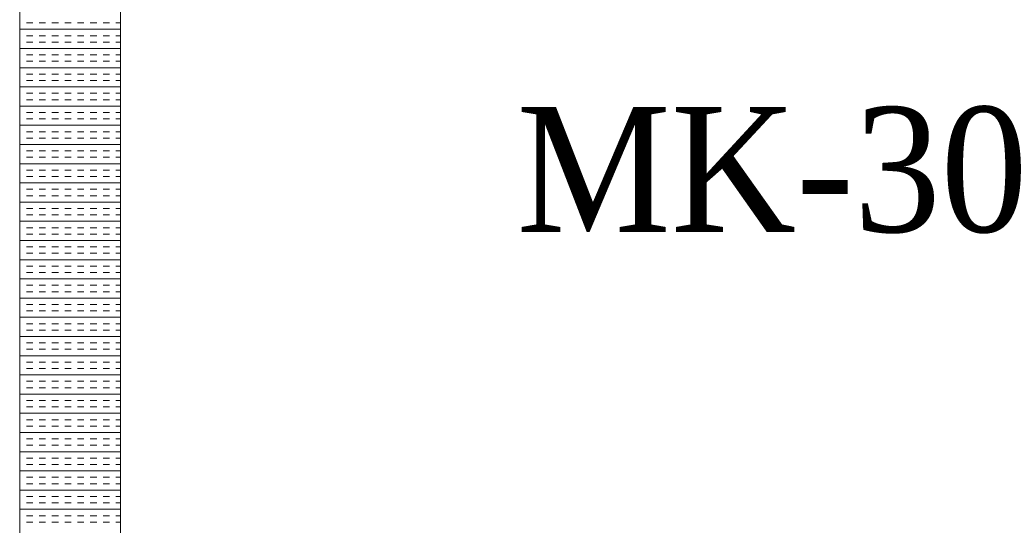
# Model space of a CAD drawing. Extents: x 3940905 to 4145695, y 925352 to 1109797.
# Tile 412 of 656: x 3986447 to 3986935, y 1101555 to 1101805. Entities that reach past the tile are written whole.
import ezdxf

# ---------------------------------------------------------------- set-up
doc = ezdxf.new("R2010")
doc.units = 0
doc.header["$LTSCALE"] = 750
doc.header["$MEASUREMENT"] = 0
doc.layers.add('CKD Equipments', color=252, linetype='CONTINUOUS', lineweight=0)
doc.layers.add('PDF_A - TEXT', color=7, linetype='CONTINUOUS')
doc.styles.add('CKD_Dimension Text', font='BOOKOS.TTF')

msp = doc.modelspace()

# ---------------------------------------------------------------- linework, layer by layer
at = {"layer": 'CKD Equipments'}
for p, q in [((3986446.8, 1102056.31), (3986446.8, 1101356.31)), ((3986496.8, 1102006.31), (3986496.8, 1101406.31))]:
    msp.add_line(p, q, dxfattribs=at)
at = {"layer": 'CKD Equipments', "color": 4, "linetype": 'Continuous'}
for p, q in [((3986446.94, 1101803.83), (3986446.8, 1101803.83)), ((3986453.29, 1101803.83), (3986450.11, 1101803.83)), ((3986459.64, 1101803.83), (3986456.46, 1101803.83)), ((3986465.99, 1101803.83), (3986462.81, 1101803.83)), ((3986472.34, 1101803.83), (3986469.16, 1101803.83)), ((3986478.69, 1101803.83), (3986475.51, 1101803.83)), ((3986485.04, 1101803.83), (3986481.86, 1101803.83)), ((3986491.39, 1101803.83), (3986488.21, 1101803.83)), ((3986496.8, 1101803.83), (3986494.56, 1101803.83)), ((3986496.8, 1101800.66), (3986446.8, 1101800.66)), ((3986446.94, 1101797.48), (3986446.8, 1101797.48)), ((3986446.94, 1101794.31), (3986446.8, 1101794.31)), ((3986453.29, 1101797.48), (3986450.11, 1101797.48)), ((3986453.29, 1101794.31), (3986450.11, 1101794.31)), ((3986459.64, 1101797.48), (3986456.46, 1101797.48)), ((3986459.64, 1101794.31), (3986456.46, 1101794.31)), ((3986465.99, 1101797.48), (3986462.81, 1101797.48)), ((3986465.99, 1101794.31), (3986462.81, 1101794.31)), ((3986472.34, 1101797.48), (3986469.16, 1101797.48)), ((3986472.34, 1101794.31), (3986469.16, 1101794.31)), ((3986478.69, 1101797.48), (3986475.51, 1101797.48)), ((3986478.69, 1101794.31), (3986475.51, 1101794.31)), ((3986485.04, 1101797.48), (3986481.86, 1101797.48)), ((3986485.04, 1101794.31), (3986481.86, 1101794.31)), ((3986491.39, 1101797.48), (3986488.21, 1101797.48)), ((3986491.39, 1101794.31), (3986488.21, 1101794.31)), ((3986496.8, 1101797.48), (3986494.56, 1101797.48)), ((3986496.8, 1101794.31), (3986494.56, 1101794.31)), ((3986496.8, 1101791.13), (3986446.8, 1101791.13)), ((3986446.94, 1101787.96), (3986446.8, 1101787.96)), ((3986446.94, 1101784.78), (3986446.8, 1101784.78)), ((3986453.29, 1101787.96), (3986450.11, 1101787.96)), ((3986453.29, 1101784.78), (3986450.11, 1101784.78)), ((3986459.64, 1101787.96), (3986456.46, 1101787.96)), ((3986459.64, 1101784.78), (3986456.46, 1101784.78)), ((3986465.99, 1101787.96), (3986462.81, 1101787.96)), ((3986465.99, 1101784.78), (3986462.81, 1101784.78)), ((3986472.34, 1101787.96), (3986469.16, 1101787.96)), ((3986472.34, 1101784.78), (3986469.16, 1101784.78)), ((3986478.69, 1101787.96), (3986475.51, 1101787.96)), ((3986478.69, 1101784.78), (3986475.51, 1101784.78)), ((3986485.04, 1101787.96), (3986481.86, 1101787.96)), ((3986485.04, 1101784.78), (3986481.86, 1101784.78)), ((3986491.39, 1101787.96), (3986488.21, 1101787.96)), ((3986491.39, 1101784.78), (3986488.21, 1101784.78)), ((3986496.8, 1101787.96), (3986494.56, 1101787.96)), ((3986496.8, 1101784.78), (3986494.56, 1101784.78)), ((3986496.8, 1101781.61), (3986446.8, 1101781.61)), ((3986446.94, 1101778.43), (3986446.8, 1101778.43)), ((3986446.94, 1101775.26), (3986446.8, 1101775.26)), ((3986453.29, 1101778.43), (3986450.11, 1101778.43)), ((3986453.29, 1101775.26), (3986450.11, 1101775.26)), ((3986459.64, 1101778.43), (3986456.46, 1101778.43)), ((3986459.64, 1101775.26), (3986456.46, 1101775.26)), ((3986465.99, 1101778.43), (3986462.81, 1101778.43)), ((3986465.99, 1101775.26), (3986462.81, 1101775.26)), ((3986472.34, 1101778.43), (3986469.16, 1101778.43)), ((3986472.34, 1101775.26), (3986469.16, 1101775.26)), ((3986478.69, 1101778.43), (3986475.51, 1101778.43)), ((3986478.69, 1101775.26), (3986475.51, 1101775.26)), ((3986485.04, 1101778.43), (3986481.86, 1101778.43)), ((3986485.04, 1101775.26), (3986481.86, 1101775.26)), ((3986491.39, 1101778.43), (3986488.21, 1101778.43)), ((3986491.39, 1101775.26), (3986488.21, 1101775.26)), ((3986496.8, 1101778.43), (3986494.56, 1101778.43)), ((3986496.8, 1101775.26), (3986494.56, 1101775.26)), ((3986496.8, 1101772.08), (3986446.8, 1101772.08)), ((3986446.94, 1101768.91), (3986446.8, 1101768.91)), ((3986446.94, 1101765.73), (3986446.8, 1101765.73)), ((3986453.29, 1101768.91), (3986450.11, 1101768.91)), ((3986453.29, 1101765.73), (3986450.11, 1101765.73)), ((3986459.64, 1101768.91), (3986456.46, 1101768.91)), ((3986459.64, 1101765.73), (3986456.46, 1101765.73)), ((3986465.99, 1101768.91), (3986462.81, 1101768.91)), ((3986465.99, 1101765.73), (3986462.81, 1101765.73)), ((3986472.34, 1101768.91), (3986469.16, 1101768.91)), ((3986472.34, 1101765.73), (3986469.16, 1101765.73)), ((3986478.69, 1101768.91), (3986475.51, 1101768.91)), ((3986478.69, 1101765.73), (3986475.51, 1101765.73)), ((3986485.04, 1101768.91), (3986481.86, 1101768.91)), ((3986485.04, 1101765.73), (3986481.86, 1101765.73)), ((3986491.39, 1101768.91), (3986488.21, 1101768.91)), ((3986491.39, 1101765.73), (3986488.21, 1101765.73)), ((3986496.8, 1101768.91), (3986494.56, 1101768.91)), ((3986496.8, 1101765.73), (3986494.56, 1101765.73)), ((3986496.8, 1101762.56), (3986446.8, 1101762.56)), ((3986446.94, 1101759.38), (3986446.8, 1101759.38)), ((3986453.29, 1101759.38), (3986450.11, 1101759.38)), ((3986459.64, 1101759.38), (3986456.46, 1101759.38)), ((3986465.99, 1101759.38), (3986462.81, 1101759.38)), ((3986472.34, 1101759.38), (3986469.16, 1101759.38)), ((3986478.69, 1101759.38), (3986475.51, 1101759.38)), ((3986485.04, 1101759.38), (3986481.86, 1101759.38)), ((3986491.39, 1101759.38), (3986488.21, 1101759.38)), ((3986496.8, 1101759.38), (3986494.56, 1101759.38)), ((3986446.94, 1101756.21), (3986446.8, 1101756.21)), ((3986453.29, 1101756.21), (3986450.11, 1101756.21)), ((3986459.64, 1101756.21), (3986456.46, 1101756.21)), ((3986465.99, 1101756.21), (3986462.81, 1101756.21)), ((3986472.34, 1101756.21), (3986469.16, 1101756.21)), ((3986478.69, 1101756.21), (3986475.51, 1101756.21)), ((3986485.04, 1101756.21), (3986481.86, 1101756.21)), ((3986491.39, 1101756.21), (3986488.21, 1101756.21)), ((3986496.8, 1101756.21), (3986494.56, 1101756.21)), ((3986496.8, 1101753.03), (3986446.8, 1101753.03)), ((3986446.94, 1101749.86), (3986446.8, 1101749.86)), ((3986453.29, 1101749.86), (3986450.11, 1101749.86)), ((3986459.64, 1101749.86), (3986456.46, 1101749.86)), ((3986465.99, 1101749.86), (3986462.81, 1101749.86)), ((3986472.34, 1101749.86), (3986469.16, 1101749.86)), ((3986478.69, 1101749.86), (3986475.51, 1101749.86)), ((3986485.04, 1101749.86), (3986481.86, 1101749.86)), ((3986491.39, 1101749.86), (3986488.21, 1101749.86)), ((3986496.8, 1101749.86), (3986494.56, 1101749.86)), ((3986446.94, 1101746.68), (3986446.8, 1101746.68)), ((3986453.29, 1101746.68), (3986450.11, 1101746.68)), ((3986459.64, 1101746.68), (3986456.46, 1101746.68)), ((3986465.99, 1101746.68), (3986462.81, 1101746.68)), ((3986472.34, 1101746.68), (3986469.16, 1101746.68)), ((3986478.69, 1101746.68), (3986475.51, 1101746.68)), ((3986485.04, 1101746.68), (3986481.86, 1101746.68)), ((3986491.39, 1101746.68), (3986488.21, 1101746.68)), ((3986496.8, 1101746.68), (3986494.56, 1101746.68)), ((3986496.8, 1101743.51), (3986446.8, 1101743.51)), ((3986446.94, 1101740.33), (3986446.8, 1101740.33)), ((3986453.29, 1101740.33), (3986450.11, 1101740.33)), ((3986459.64, 1101740.33), (3986456.46, 1101740.33)), ((3986465.99, 1101740.33), (3986462.81, 1101740.33)), ((3986472.34, 1101740.33), (3986469.16, 1101740.33)), ((3986478.69, 1101740.33), (3986475.51, 1101740.33)), ((3986485.04, 1101740.33), (3986481.86, 1101740.33)), ((3986491.39, 1101740.33), (3986488.21, 1101740.33)), ((3986496.8, 1101740.33), (3986494.56, 1101740.33)), ((3986446.94, 1101737.16), (3986446.8, 1101737.16)), ((3986453.29, 1101737.16), (3986450.11, 1101737.16)), ((3986459.64, 1101737.16), (3986456.46, 1101737.16)), ((3986465.99, 1101737.16), (3986462.81, 1101737.16)), ((3986472.34, 1101737.16), (3986469.16, 1101737.16)), ((3986478.69, 1101737.16), (3986475.51, 1101737.16)), ((3986485.04, 1101737.16), (3986481.86, 1101737.16)), ((3986491.39, 1101737.16), (3986488.21, 1101737.16)), ((3986496.8, 1101737.16), (3986494.56, 1101737.16)), ((3986496.8, 1101733.98), (3986446.8, 1101733.98)), ((3986446.94, 1101730.81), (3986446.8, 1101730.81)), ((3986453.29, 1101730.81), (3986450.11, 1101730.81)), ((3986459.64, 1101730.81), (3986456.46, 1101730.81)), ((3986465.99, 1101730.81), (3986462.81, 1101730.81)), ((3986472.34, 1101730.81), (3986469.16, 1101730.81)), ((3986478.69, 1101730.81), (3986475.51, 1101730.81)), ((3986485.04, 1101730.81), (3986481.86, 1101730.81)), ((3986491.39, 1101730.81), (3986488.21, 1101730.81)), ((3986496.8, 1101730.81), (3986494.56, 1101730.81)), ((3986446.94, 1101727.63), (3986446.8, 1101727.63)), ((3986453.29, 1101727.63), (3986450.11, 1101727.63)), ((3986459.64, 1101727.63), (3986456.46, 1101727.63)), ((3986465.99, 1101727.63), (3986462.81, 1101727.63)), ((3986472.34, 1101727.63), (3986469.16, 1101727.63)), ((3986478.69, 1101727.63), (3986475.51, 1101727.63)), ((3986485.04, 1101727.63), (3986481.86, 1101727.63)), ((3986491.39, 1101727.63), (3986488.21, 1101727.63)), ((3986496.8, 1101727.63), (3986494.56, 1101727.63)), ((3986496.8, 1101724.46), (3986446.8, 1101724.46)), ((3986446.94, 1101721.28), (3986446.8, 1101721.28)), ((3986453.29, 1101721.28), (3986450.11, 1101721.28)), ((3986459.64, 1101721.28), (3986456.46, 1101721.28)), ((3986465.99, 1101721.28), (3986462.81, 1101721.28)), ((3986472.34, 1101721.28), (3986469.16, 1101721.28)), ((3986478.69, 1101721.28), (3986475.51, 1101721.28)), ((3986485.04, 1101721.28), (3986481.86, 1101721.28)), ((3986491.39, 1101721.28), (3986488.21, 1101721.28)), ((3986496.8, 1101721.28), (3986494.56, 1101721.28)), ((3986446.94, 1101718.11), (3986446.8, 1101718.11)), ((3986453.29, 1101718.11), (3986450.11, 1101718.11)), ((3986459.64, 1101718.11), (3986456.46, 1101718.11)), ((3986465.99, 1101718.11), (3986462.81, 1101718.11)), ((3986472.34, 1101718.11), (3986469.16, 1101718.11)), ((3986478.69, 1101718.11), (3986475.51, 1101718.11)), ((3986485.04, 1101718.11), (3986481.86, 1101718.11)), ((3986491.39, 1101718.11), (3986488.21, 1101718.11)), ((3986496.8, 1101718.11), (3986494.56, 1101718.11)), ((3986496.8, 1101714.93), (3986446.8, 1101714.93)), ((3986446.94, 1101711.76), (3986446.8, 1101711.76)), ((3986453.29, 1101711.76), (3986450.11, 1101711.76)), ((3986459.64, 1101711.76), (3986456.46, 1101711.76)), ((3986465.99, 1101711.76), (3986462.81, 1101711.76)), ((3986472.34, 1101711.76), (3986469.16, 1101711.76)), ((3986478.69, 1101711.76), (3986475.51, 1101711.76)), ((3986485.04, 1101711.76), (3986481.86, 1101711.76)), ((3986491.39, 1101711.76), (3986488.21, 1101711.76)), ((3986496.8, 1101711.76), (3986494.56, 1101711.76)), ((3986446.94, 1101708.58), (3986446.8, 1101708.58)), ((3986453.29, 1101708.58), (3986450.11, 1101708.58)), ((3986459.64, 1101708.58), (3986456.46, 1101708.58)), ((3986465.99, 1101708.58), (3986462.81, 1101708.58)), ((3986472.34, 1101708.58), (3986469.16, 1101708.58)), ((3986478.69, 1101708.58), (3986475.51, 1101708.58)), ((3986485.04, 1101708.58), (3986481.86, 1101708.58)), ((3986491.39, 1101708.58), (3986488.21, 1101708.58)), ((3986496.8, 1101708.58), (3986494.56, 1101708.58)), ((3986496.8, 1101705.41), (3986446.8, 1101705.41)), ((3986446.94, 1101702.23), (3986446.8, 1101702.23)), ((3986453.29, 1101702.23), (3986450.11, 1101702.23)), ((3986459.64, 1101702.23), (3986456.46, 1101702.23)), ((3986465.99, 1101702.23), (3986462.81, 1101702.23)), ((3986472.34, 1101702.23), (3986469.16, 1101702.23)), ((3986478.69, 1101702.23), (3986475.51, 1101702.23)), ((3986485.04, 1101702.23), (3986481.86, 1101702.23)), ((3986491.39, 1101702.23), (3986488.21, 1101702.23)), ((3986496.8, 1101702.23), (3986494.56, 1101702.23)), ((3986446.94, 1101699.06), (3986446.8, 1101699.06)), ((3986496.8, 1101695.88), (3986446.8, 1101695.88)), ((3986453.29, 1101699.06), (3986450.11, 1101699.06)), ((3986459.64, 1101699.06), (3986456.46, 1101699.06)), ((3986465.99, 1101699.06), (3986462.81, 1101699.06)), ((3986472.34, 1101699.06), (3986469.16, 1101699.06)), ((3986478.69, 1101699.06), (3986475.51, 1101699.06)), ((3986485.04, 1101699.06), (3986481.86, 1101699.06)), ((3986491.39, 1101699.06), (3986488.21, 1101699.06)), ((3986496.8, 1101699.06), (3986494.56, 1101699.06)), ((3986446.94, 1101692.71), (3986446.8, 1101692.71)), ((3986453.29, 1101692.71), (3986450.11, 1101692.71)), ((3986459.64, 1101692.71), (3986456.46, 1101692.71)), ((3986465.99, 1101692.71), (3986462.81, 1101692.71)), ((3986472.34, 1101692.71), (3986469.16, 1101692.71)), ((3986478.69, 1101692.71), (3986475.51, 1101692.71)), ((3986485.04, 1101692.71), (3986481.86, 1101692.71)), ((3986491.39, 1101692.71), (3986488.21, 1101692.71)), ((3986496.8, 1101692.71), (3986494.56, 1101692.71)), ((3986446.94, 1101689.53), (3986446.8, 1101689.53)), ((3986496.8, 1101686.36), (3986446.8, 1101686.36)), ((3986453.29, 1101689.53), (3986450.11, 1101689.53)), ((3986459.64, 1101689.53), (3986456.46, 1101689.53)), ((3986465.99, 1101689.53), (3986462.81, 1101689.53)), ((3986472.34, 1101689.53), (3986469.16, 1101689.53)), ((3986478.69, 1101689.53), (3986475.51, 1101689.53)), ((3986485.04, 1101689.53), (3986481.86, 1101689.53)), ((3986491.39, 1101689.53), (3986488.21, 1101689.53)), ((3986496.8, 1101689.53), (3986494.56, 1101689.53)), ((3986446.94, 1101683.18), (3986446.8, 1101683.18)), ((3986453.29, 1101683.18), (3986450.11, 1101683.18)), ((3986459.64, 1101683.18), (3986456.46, 1101683.18)), ((3986465.99, 1101683.18), (3986462.81, 1101683.18)), ((3986472.34, 1101683.18), (3986469.16, 1101683.18)), ((3986478.69, 1101683.18), (3986475.51, 1101683.18)), ((3986485.04, 1101683.18), (3986481.86, 1101683.18)), ((3986491.39, 1101683.18), (3986488.21, 1101683.18)), ((3986496.8, 1101683.18), (3986494.56, 1101683.18)), ((3986446.94, 1101680.01), (3986446.8, 1101680.01)), ((3986496.8, 1101676.83), (3986446.8, 1101676.83)), ((3986453.29, 1101680.01), (3986450.11, 1101680.01)), ((3986459.64, 1101680.01), (3986456.46, 1101680.01)), ((3986465.99, 1101680.01), (3986462.81, 1101680.01)), ((3986472.34, 1101680.01), (3986469.16, 1101680.01)), ((3986478.69, 1101680.01), (3986475.51, 1101680.01)), ((3986485.04, 1101680.01), (3986481.86, 1101680.01)), ((3986491.39, 1101680.01), (3986488.21, 1101680.01)), ((3986496.8, 1101680.01), (3986494.56, 1101680.01)), ((3986446.94, 1101673.66), (3986446.8, 1101673.66)), ((3986453.29, 1101673.66), (3986450.11, 1101673.66)), ((3986459.64, 1101673.66), (3986456.46, 1101673.66)), ((3986465.99, 1101673.66), (3986462.81, 1101673.66)), ((3986472.34, 1101673.66), (3986469.16, 1101673.66)), ((3986478.69, 1101673.66), (3986475.51, 1101673.66)), ((3986485.04, 1101673.66), (3986481.86, 1101673.66)), ((3986491.39, 1101673.66), (3986488.21, 1101673.66)), ((3986496.8, 1101673.66), (3986494.56, 1101673.66)), ((3986446.94, 1101670.48), (3986446.8, 1101670.48)), ((3986496.8, 1101667.31), (3986446.8, 1101667.31)), ((3986453.29, 1101670.48), (3986450.11, 1101670.48)), ((3986459.64, 1101670.48), (3986456.46, 1101670.48)), ((3986465.99, 1101670.48), (3986462.81, 1101670.48)), ((3986472.34, 1101670.48), (3986469.16, 1101670.48)), ((3986478.69, 1101670.48), (3986475.51, 1101670.48)), ((3986485.04, 1101670.48), (3986481.86, 1101670.48)), ((3986491.39, 1101670.48), (3986488.21, 1101670.48)), ((3986496.8, 1101670.48), (3986494.56, 1101670.48)), ((3986446.94, 1101664.13), (3986446.8, 1101664.13)), ((3986453.29, 1101664.13), (3986450.11, 1101664.13)), ((3986459.64, 1101664.13), (3986456.46, 1101664.13)), ((3986465.99, 1101664.13), (3986462.81, 1101664.13)), ((3986472.34, 1101664.13), (3986469.16, 1101664.13)), ((3986478.69, 1101664.13), (3986475.51, 1101664.13)), ((3986485.04, 1101664.13), (3986481.86, 1101664.13)), ((3986491.39, 1101664.13), (3986488.21, 1101664.13)), ((3986496.8, 1101664.13), (3986494.56, 1101664.13)), ((3986446.94, 1101660.96), (3986446.8, 1101660.96)), ((3986496.8, 1101657.78), (3986446.8, 1101657.78)), ((3986453.29, 1101660.96), (3986450.11, 1101660.96)), ((3986459.64, 1101660.96), (3986456.46, 1101660.96)), ((3986465.99, 1101660.96), (3986462.81, 1101660.96)), ((3986472.34, 1101660.96), (3986469.16, 1101660.96)), ((3986478.69, 1101660.96), (3986475.51, 1101660.96)), ((3986485.04, 1101660.96), (3986481.86, 1101660.96)), ((3986491.39, 1101660.96), (3986488.21, 1101660.96)), ((3986496.8, 1101660.96), (3986494.56, 1101660.96)), ((3986446.94, 1101654.61), (3986446.8, 1101654.61)), ((3986453.29, 1101654.61), (3986450.11, 1101654.61)), ((3986459.64, 1101654.61), (3986456.46, 1101654.61)), ((3986465.99, 1101654.61), (3986462.81, 1101654.61)), ((3986472.34, 1101654.61), (3986469.16, 1101654.61)), ((3986478.69, 1101654.61), (3986475.51, 1101654.61)), ((3986485.04, 1101654.61), (3986481.86, 1101654.61)), ((3986491.39, 1101654.61), (3986488.21, 1101654.61)), ((3986496.8, 1101654.61), (3986494.56, 1101654.61)), ((3986446.94, 1101651.43), (3986446.8, 1101651.43)), ((3986496.8, 1101648.26), (3986446.8, 1101648.26)), ((3986453.29, 1101651.43), (3986450.11, 1101651.43)), ((3986459.64, 1101651.43), (3986456.46, 1101651.43)), ((3986465.99, 1101651.43), (3986462.81, 1101651.43)), ((3986472.34, 1101651.43), (3986469.16, 1101651.43)), ((3986478.69, 1101651.43), (3986475.51, 1101651.43)), ((3986485.04, 1101651.43), (3986481.86, 1101651.43)), ((3986491.39, 1101651.43), (3986488.21, 1101651.43)), ((3986496.8, 1101651.43), (3986494.56, 1101651.43)), ((3986446.94, 1101645.08), (3986446.8, 1101645.08)), ((3986453.29, 1101645.08), (3986450.11, 1101645.08)), ((3986459.64, 1101645.08), (3986456.46, 1101645.08)), ((3986465.99, 1101645.08), (3986462.81, 1101645.08)), ((3986472.34, 1101645.08), (3986469.16, 1101645.08)), ((3986478.69, 1101645.08), (3986475.51, 1101645.08)), ((3986485.04, 1101645.08), (3986481.86, 1101645.08)), ((3986491.39, 1101645.08), (3986488.21, 1101645.08)), ((3986496.8, 1101645.08), (3986494.56, 1101645.08)), ((3986446.94, 1101641.91), (3986446.8, 1101641.91)), ((3986496.8, 1101638.73), (3986446.8, 1101638.73)), ((3986453.29, 1101641.91), (3986450.11, 1101641.91)), ((3986459.64, 1101641.91), (3986456.46, 1101641.91)), ((3986465.99, 1101641.91), (3986462.81, 1101641.91)), ((3986472.34, 1101641.91), (3986469.16, 1101641.91)), ((3986478.69, 1101641.91), (3986475.51, 1101641.91)), ((3986485.04, 1101641.91), (3986481.86, 1101641.91)), ((3986491.39, 1101641.91), (3986488.21, 1101641.91)), ((3986496.8, 1101641.91), (3986494.56, 1101641.91)), ((3986446.94, 1101635.56), (3986446.8, 1101635.56)), ((3986446.94, 1101632.38), (3986446.8, 1101632.38)), ((3986453.29, 1101635.56), (3986450.11, 1101635.56)), ((3986453.29, 1101632.38), (3986450.11, 1101632.38)), ((3986459.64, 1101635.56), (3986456.46, 1101635.56)), ((3986459.64, 1101632.38), (3986456.46, 1101632.38)), ((3986465.99, 1101635.56), (3986462.81, 1101635.56)), ((3986465.99, 1101632.38), (3986462.81, 1101632.38)), ((3986472.34, 1101635.56), (3986469.16, 1101635.56)), ((3986472.34, 1101632.38), (3986469.16, 1101632.38)), ((3986478.69, 1101635.56), (3986475.51, 1101635.56)), ((3986478.69, 1101632.38), (3986475.51, 1101632.38)), ((3986485.04, 1101635.56), (3986481.86, 1101635.56)), ((3986485.04, 1101632.38), (3986481.86, 1101632.38)), ((3986491.39, 1101635.56), (3986488.21, 1101635.56)), ((3986491.39, 1101632.38), (3986488.21, 1101632.38)), ((3986496.8, 1101635.56), (3986494.56, 1101635.56)), ((3986496.8, 1101632.38), (3986494.56, 1101632.38)), ((3986496.8, 1101629.21), (3986446.8, 1101629.21)), ((3986446.94, 1101626.03), (3986446.8, 1101626.03)), ((3986446.94, 1101622.86), (3986446.8, 1101622.86)), ((3986453.29, 1101626.03), (3986450.11, 1101626.03)), ((3986453.29, 1101622.86), (3986450.11, 1101622.86)), ((3986459.64, 1101626.03), (3986456.46, 1101626.03)), ((3986459.64, 1101622.86), (3986456.46, 1101622.86)), ((3986465.99, 1101626.03), (3986462.81, 1101626.03)), ((3986465.99, 1101622.86), (3986462.81, 1101622.86)), ((3986472.34, 1101626.03), (3986469.16, 1101626.03)), ((3986472.34, 1101622.86), (3986469.16, 1101622.86)), ((3986478.69, 1101626.03), (3986475.51, 1101626.03)), ((3986478.69, 1101622.86), (3986475.51, 1101622.86)), ((3986485.04, 1101626.03), (3986481.86, 1101626.03)), ((3986485.04, 1101622.86), (3986481.86, 1101622.86)), ((3986491.39, 1101626.03), (3986488.21, 1101626.03)), ((3986491.39, 1101622.86), (3986488.21, 1101622.86)), ((3986496.8, 1101626.03), (3986494.56, 1101626.03)), ((3986496.8, 1101622.86), (3986494.56, 1101622.86)), ((3986496.8, 1101619.68), (3986446.8, 1101619.68)), ((3986446.94, 1101616.51), (3986446.8, 1101616.51)), ((3986446.94, 1101613.33), (3986446.8, 1101613.33)), ((3986453.29, 1101616.51), (3986450.11, 1101616.51)), ((3986453.29, 1101613.33), (3986450.11, 1101613.33)), ((3986459.64, 1101616.51), (3986456.46, 1101616.51)), ((3986459.64, 1101613.33), (3986456.46, 1101613.33)), ((3986465.99, 1101616.51), (3986462.81, 1101616.51)), ((3986465.99, 1101613.33), (3986462.81, 1101613.33)), ((3986472.34, 1101616.51), (3986469.16, 1101616.51)), ((3986472.34, 1101613.33), (3986469.16, 1101613.33)), ((3986478.69, 1101616.51), (3986475.51, 1101616.51)), ((3986478.69, 1101613.33), (3986475.51, 1101613.33)), ((3986485.04, 1101616.51), (3986481.86, 1101616.51)), ((3986485.04, 1101613.33), (3986481.86, 1101613.33)), ((3986491.39, 1101616.51), (3986488.21, 1101616.51)), ((3986491.39, 1101613.33), (3986488.21, 1101613.33)), ((3986496.8, 1101616.51), (3986494.56, 1101616.51)), ((3986496.8, 1101613.33), (3986494.56, 1101613.33)), ((3986496.8, 1101610.16), (3986446.8, 1101610.16)), ((3986446.94, 1101606.98), (3986446.8, 1101606.98)), ((3986446.94, 1101603.81), (3986446.8, 1101603.81)), ((3986453.29, 1101606.98), (3986450.11, 1101606.98)), ((3986453.29, 1101603.81), (3986450.11, 1101603.81)), ((3986459.64, 1101606.98), (3986456.46, 1101606.98)), ((3986459.64, 1101603.81), (3986456.46, 1101603.81)), ((3986465.99, 1101606.98), (3986462.81, 1101606.98)), ((3986465.99, 1101603.81), (3986462.81, 1101603.81)), ((3986472.34, 1101606.98), (3986469.16, 1101606.98)), ((3986472.34, 1101603.81), (3986469.16, 1101603.81)), ((3986478.69, 1101606.98), (3986475.51, 1101606.98)), ((3986478.69, 1101603.81), (3986475.51, 1101603.81)), ((3986485.04, 1101606.98), (3986481.86, 1101606.98)), ((3986485.04, 1101603.81), (3986481.86, 1101603.81)), ((3986491.39, 1101606.98), (3986488.21, 1101606.98)), ((3986491.39, 1101603.81), (3986488.21, 1101603.81)), ((3986496.8, 1101606.98), (3986494.56, 1101606.98)), ((3986496.8, 1101603.81), (3986494.56, 1101603.81)), ((3986496.8, 1101600.63), (3986446.8, 1101600.63)), ((3986446.94, 1101597.46), (3986446.8, 1101597.46)), ((3986446.94, 1101594.28), (3986446.8, 1101594.28)), ((3986453.29, 1101597.46), (3986450.11, 1101597.46)), ((3986453.29, 1101594.28), (3986450.11, 1101594.28)), ((3986459.64, 1101597.46), (3986456.46, 1101597.46)), ((3986459.64, 1101594.28), (3986456.46, 1101594.28)), ((3986465.99, 1101597.46), (3986462.81, 1101597.46)), ((3986465.99, 1101594.28), (3986462.81, 1101594.28)), ((3986472.34, 1101597.46), (3986469.16, 1101597.46)), ((3986472.34, 1101594.28), (3986469.16, 1101594.28)), ((3986478.69, 1101597.46), (3986475.51, 1101597.46)), ((3986478.69, 1101594.28), (3986475.51, 1101594.28)), ((3986485.04, 1101597.46), (3986481.86, 1101597.46)), ((3986485.04, 1101594.28), (3986481.86, 1101594.28)), ((3986491.39, 1101597.46), (3986488.21, 1101597.46)), ((3986491.39, 1101594.28), (3986488.21, 1101594.28)), ((3986496.8, 1101597.46), (3986494.56, 1101597.46)), ((3986496.8, 1101594.28), (3986494.56, 1101594.28)), ((3986496.8, 1101591.11), (3986446.8, 1101591.11)), ((3986446.94, 1101587.93), (3986446.8, 1101587.93)), ((3986446.94, 1101584.76), (3986446.8, 1101584.76)), ((3986453.29, 1101587.93), (3986450.11, 1101587.93)), ((3986453.29, 1101584.76), (3986450.11, 1101584.76)), ((3986459.64, 1101587.93), (3986456.46, 1101587.93)), ((3986459.64, 1101584.76), (3986456.46, 1101584.76)), ((3986465.99, 1101587.93), (3986462.81, 1101587.93)), ((3986465.99, 1101584.76), (3986462.81, 1101584.76)), ((3986472.34, 1101587.93), (3986469.16, 1101587.93)), ((3986472.34, 1101584.76), (3986469.16, 1101584.76)), ((3986478.69, 1101587.93), (3986475.51, 1101587.93)), ((3986478.69, 1101584.76), (3986475.51, 1101584.76)), ((3986485.04, 1101587.93), (3986481.86, 1101587.93)), ((3986485.04, 1101584.76), (3986481.86, 1101584.76)), ((3986491.39, 1101587.93), (3986488.21, 1101587.93)), ((3986491.39, 1101584.76), (3986488.21, 1101584.76)), ((3986496.8, 1101587.93), (3986494.56, 1101587.93)), ((3986496.8, 1101584.76), (3986494.56, 1101584.76)), ((3986496.8, 1101581.58), (3986446.8, 1101581.58)), ((3986446.94, 1101578.41), (3986446.8, 1101578.41)), ((3986446.94, 1101575.23), (3986446.8, 1101575.23)), ((3986453.29, 1101578.41), (3986450.11, 1101578.41)), ((3986453.29, 1101575.23), (3986450.11, 1101575.23)), ((3986459.64, 1101578.41), (3986456.46, 1101578.41)), ((3986459.64, 1101575.23), (3986456.46, 1101575.23)), ((3986465.99, 1101578.41), (3986462.81, 1101578.41)), ((3986465.99, 1101575.23), (3986462.81, 1101575.23)), ((3986472.34, 1101578.41), (3986469.16, 1101578.41)), ((3986472.34, 1101575.23), (3986469.16, 1101575.23)), ((3986478.69, 1101578.41), (3986475.51, 1101578.41)), ((3986478.69, 1101575.23), (3986475.51, 1101575.23)), ((3986485.04, 1101578.41), (3986481.86, 1101578.41)), ((3986485.04, 1101575.23), (3986481.86, 1101575.23)), ((3986491.39, 1101578.41), (3986488.21, 1101578.41)), ((3986491.39, 1101575.23), (3986488.21, 1101575.23)), ((3986496.8, 1101578.41), (3986494.56, 1101578.41)), ((3986496.8, 1101575.23), (3986494.56, 1101575.23)), ((3986496.8, 1101572.06), (3986446.8, 1101572.06)), ((3986446.94, 1101568.88), (3986446.8, 1101568.88)), ((3986453.29, 1101568.88), (3986450.11, 1101568.88)), ((3986459.64, 1101568.88), (3986456.46, 1101568.88)), ((3986465.99, 1101568.88), (3986462.81, 1101568.88)), ((3986472.34, 1101568.88), (3986469.16, 1101568.88)), ((3986478.69, 1101568.88), (3986475.51, 1101568.88)), ((3986485.04, 1101568.88), (3986481.86, 1101568.88)), ((3986491.39, 1101568.88), (3986488.21, 1101568.88)), ((3986496.8, 1101568.88), (3986494.56, 1101568.88)), ((3986446.94, 1101565.71), (3986446.8, 1101565.71)), ((3986453.29, 1101565.71), (3986450.11, 1101565.71)), ((3986459.64, 1101565.71), (3986456.46, 1101565.71)), ((3986465.99, 1101565.71), (3986462.81, 1101565.71)), ((3986472.34, 1101565.71), (3986469.16, 1101565.71)), ((3986478.69, 1101565.71), (3986475.51, 1101565.71)), ((3986485.04, 1101565.71), (3986481.86, 1101565.71)), ((3986491.39, 1101565.71), (3986488.21, 1101565.71)), ((3986496.8, 1101565.71), (3986494.56, 1101565.71)), ((3986496.8, 1101562.53), (3986446.8, 1101562.53)), ((3986446.94, 1101559.36), (3986446.8, 1101559.36)), ((3986453.29, 1101559.36), (3986450.11, 1101559.36)), ((3986459.64, 1101559.36), (3986456.46, 1101559.36)), ((3986465.99, 1101559.36), (3986462.81, 1101559.36)), ((3986472.34, 1101559.36), (3986469.16, 1101559.36)), ((3986478.69, 1101559.36), (3986475.51, 1101559.36)), ((3986485.04, 1101559.36), (3986481.86, 1101559.36)), ((3986491.39, 1101559.36), (3986488.21, 1101559.36)), ((3986496.8, 1101559.36), (3986494.56, 1101559.36)), ((3986446.94, 1101556.18), (3986446.8, 1101556.18)), ((3986453.29, 1101556.18), (3986450.11, 1101556.18)), ((3986459.64, 1101556.18), (3986456.46, 1101556.18)), ((3986465.99, 1101556.18), (3986462.81, 1101556.18)), ((3986472.34, 1101556.18), (3986469.16, 1101556.18)), ((3986478.69, 1101556.18), (3986475.51, 1101556.18)), ((3986485.04, 1101556.18), (3986481.86, 1101556.18)), ((3986491.39, 1101556.18), (3986488.21, 1101556.18)), ((3986496.8, 1101556.18), (3986494.56, 1101556.18))]:
    msp.add_line(p, q, dxfattribs=at)

# ---------------------------------------------------------------- texts
at = {"layer": 'PDF_A - TEXT', "insert": (3986693.22, 1101762.11), "char_height": 61.963, "width": 1204.0964, "attachment_point": 1, "style": 'CKD_Dimension Text'}
msp.add_mtext('MK-30', dxfattribs=at)

doc.saveas('drawing.dxf')
